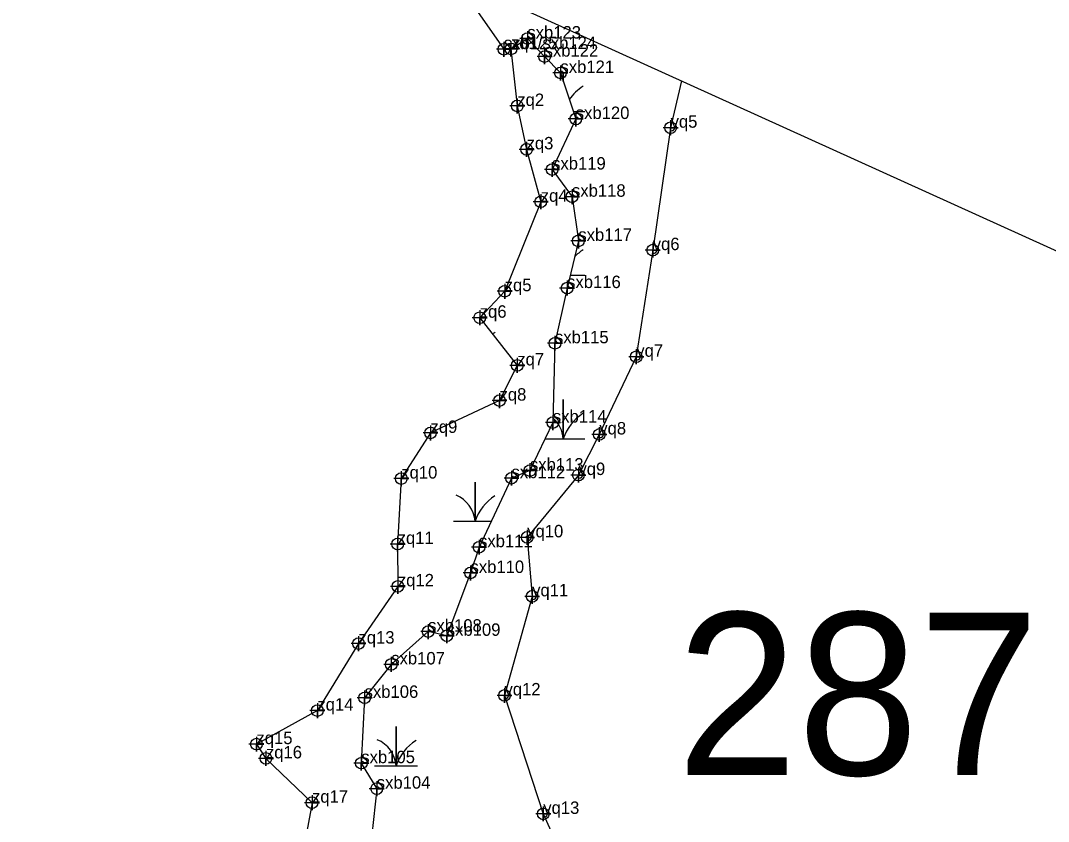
# Model space of a CAD drawing. Extents: x 2071991 to 2268989, y 436479 to 469629.
# Drawn here: x 2246731.7 to 2247144.8, y 440044.6 to 440366.8 of the extents above; entities that cross this region are included whole.
import ezdxf

# ---------------------------------------------------------------- set-up
doc = ezdxf.new("R2010")
doc.units = 0
for name, color, linetype in [('approx_PSA', 7, 'Continuous'), ('Default', 7, 'Continuous'), ('Exist Environmental Wetland Boundary', 7, 'Continuous'), ('Exist Environmental Wetland Boundary Cogo Comment', 7, 'Continuous'), ('Exist Environmental Wetland Boundary Cogo Point CELL', 7, 'Continuous'), ('Exist Hydro Jurisdictional Stream or Body of Water NEU Mitigable', 7, 'Continuous'), ('Exist Hydro Jurisdictional Stream or Body of Water NEU Mitigable Cogo Comment', 7, 'Continuous'), ('Exist Hydro Jurisdictional Stream or Body of Water NEU Mitigable Cogo Point CELL', 7, 'Continuous'), ('Exist Hydro Swamp or Marsh', 7, 'Continuous')]:
    doc.layers.add(name, color=color, linetype=linetype)

msp = doc.modelspace()

# ---------------------------------------------------------------- linework, layer by layer
at = {"layer": 'approx_PSA'}
msp.add_line((2245698.16, 440932.68), (2248718.76, 439560.51), dxfattribs=at)
at = {"layer": 'Exist Environmental Wetland Boundary'}
for points in [[(2246928.79, 440355.34), (2246931.31, 440332.4), (2246935.05, 440314.95), (2246940.75, 440293.86), (2246926.26, 440257.88), (2246916.23, 440247.23), (2246931.31, 440228.04), (2246924.18, 440213.88), (2246896.44, 440200.88), (2246884.69, 440182.53), (2246883.24, 440156.21), (2246883.32, 440139.17), (2246867.49, 440116.15), (2246850.97, 440089.2), (2246826.48, 440075.71), (2246830.3, 440069.98), (2246848.82, 440052.16), (2246844.8, 440030.56), (2246825.7, 440005.83), (2246810.8, 439984.52), (2246831.96, 439994.76), (2246860.23, 440006.28), (2246886.69, 440018.82)], [(2246997.35, 440342.49), (2246992.93, 440323.66), (2246985.76, 440274.42), (2246979.14, 440231.52), (2246964.27, 440200.27), (2246955.89, 440183.95), (2246935.3, 440158.89), (2246937.29, 440135.16), (2246926.18, 440095.31), (2246941.76, 440047.66), (2246958.27, 440011), (2246982.43, 439986.07), (2247003.93, 439973.25), (2247036.07, 439981.26), (2247073.81, 440012.79), (2247077.1, 439988.66), (2247052.26, 439975.5), (2247048.31, 439961.13), (2247042.94, 439914.04), (2247054.18, 439886.44), (2247070.61, 439852.85), (2247079.01, 439826.66), (2247090.8, 439809.83), (2247124.2, 439775.11)]]:
    msp.add_lwpolyline(points, dxfattribs=at)
at = {"layer": 'Exist Environmental Wetland Boundary Cogo Point CELL'}
for points in [[(2246928.79, 440358.34), (2246928.79, 440352.34), (2246928.79, 440355.34), (2246931.79, 440355.34), (2246925.79, 440355.34)], [(2246931.31, 440335.4), (2246931.31, 440329.4), (2246931.31, 440332.4), (2246934.31, 440332.4), (2246928.31, 440332.4)], [(2246992.93, 440326.66), (2246992.93, 440320.66), (2246992.93, 440323.66), (2246995.93, 440323.66), (2246989.93, 440323.66)], [(2246935.05, 440317.95), (2246935.05, 440311.95), (2246935.05, 440314.95), (2246938.05, 440314.95), (2246932.05, 440314.95)], [(2246940.75, 440296.86), (2246940.75, 440290.86), (2246940.75, 440293.86), (2246943.75, 440293.86), (2246937.75, 440293.86)], [(2246985.76, 440277.42), (2246985.76, 440271.42), (2246985.76, 440274.42), (2246988.76, 440274.42), (2246982.76, 440274.42)], [(2246926.26, 440260.88), (2246926.26, 440254.88), (2246926.26, 440257.88), (2246929.26, 440257.88), (2246923.26, 440257.88)], [(2246916.23, 440250.23), (2246916.23, 440244.23), (2246916.23, 440247.23), (2246919.23, 440247.23), (2246913.23, 440247.23)], [(2246979.14, 440234.52), (2246979.14, 440228.52), (2246979.14, 440231.52), (2246982.14, 440231.52), (2246976.14, 440231.52)], [(2246931.31, 440231.04), (2246931.31, 440225.04), (2246931.31, 440228.04), (2246934.31, 440228.04), (2246928.31, 440228.04)], [(2246924.18, 440216.88), (2246924.18, 440210.88), (2246924.18, 440213.88), (2246927.18, 440213.88), (2246921.18, 440213.88)], [(2246896.44, 440203.88), (2246896.44, 440197.88), (2246896.44, 440200.88), (2246899.44, 440200.88), (2246893.44, 440200.88)], [(2246964.27, 440203.27), (2246964.27, 440197.27), (2246964.27, 440200.27), (2246967.27, 440200.27), (2246961.27, 440200.27)], [(2246955.89, 440186.95), (2246955.89, 440180.95), (2246955.89, 440183.95), (2246958.89, 440183.95), (2246952.89, 440183.95)], [(2246884.69, 440185.53), (2246884.69, 440179.53), (2246884.69, 440182.53), (2246887.69, 440182.53), (2246881.69, 440182.53)], [(2246935.3, 440161.89), (2246935.3, 440155.89), (2246935.3, 440158.89), (2246938.3, 440158.89), (2246932.3, 440158.89)], [(2246883.24, 440159.21), (2246883.24, 440153.21), (2246883.24, 440156.21), (2246886.24, 440156.21), (2246880.24, 440156.21)], [(2246883.32, 440142.17), (2246883.32, 440136.17), (2246883.32, 440139.17), (2246886.32, 440139.17), (2246880.32, 440139.17)], [(2246937.29, 440138.16), (2246937.29, 440132.16), (2246937.29, 440135.16), (2246940.29, 440135.16), (2246934.29, 440135.16)], [(2246867.49, 440119.15), (2246867.49, 440113.15), (2246867.49, 440116.15), (2246870.49, 440116.15), (2246864.49, 440116.15)], [(2246926.18, 440098.31), (2246926.18, 440092.31), (2246926.18, 440095.31), (2246929.18, 440095.31), (2246923.18, 440095.31)], [(2246850.97, 440092.2), (2246850.97, 440086.2), (2246850.97, 440089.2), (2246853.97, 440089.2), (2246847.97, 440089.2)], [(2246826.48, 440078.71), (2246826.48, 440072.71), (2246826.48, 440075.71), (2246829.48, 440075.71), (2246823.48, 440075.71)], [(2246830.3, 440072.98), (2246830.3, 440066.98), (2246830.3, 440069.98), (2246833.3, 440069.98), (2246827.3, 440069.98)], [(2246848.82, 440055.16), (2246848.82, 440049.16), (2246848.82, 440052.16), (2246851.82, 440052.16), (2246845.82, 440052.16)], [(2246941.76, 440050.66), (2246941.76, 440044.66), (2246941.76, 440047.66), (2246944.76, 440047.66), (2246938.76, 440047.66)]]:
    msp.add_lwpolyline(points, dxfattribs=at)
for centre in [(2246928.79, 440355.34), (2246931.31, 440332.4), (2246992.93, 440323.66), (2246935.05, 440314.95), (2246940.75, 440293.86), (2246985.76, 440274.42), (2246926.26, 440257.88), (2246916.23, 440247.23), (2246979.14, 440231.52), (2246931.31, 440228.04), (2246924.18, 440213.88), (2246896.44, 440200.88), (2246964.27, 440200.27), (2246955.89, 440183.95), (2246884.69, 440182.53), (2246935.3, 440158.89), (2246883.24, 440156.21), (2246883.32, 440139.17), (2246937.29, 440135.16), (2246867.49, 440116.15), (2246926.18, 440095.31), (2246850.97, 440089.2), (2246826.48, 440075.71), (2246830.3, 440069.98), (2246848.82, 440052.16), (2246941.76, 440047.66)]:
    msp.add_circle(centre, 2.34, dxfattribs=at)
at = {"layer": 'Exist Hydro Jurisdictional Stream or Body of Water NEU Mitigable'}
msp.add_lwpolyline([(2246906.01, 440383.99), (2246925.93, 440355.21), (2246928.79, 440355.34), (2246935.37, 440359.53), (2246942.3, 440352.25), (2246948.67, 440345.68), (2246954.83, 440327.16), (2246945.31, 440306.83), (2246953.31, 440295.9), (2246955.86, 440278.13), (2246951.35, 440259.15), (2246946.47, 440236.95), (2246945.62, 440205.06), (2246936.41, 440185.75), (2246929, 440182.68), (2246915.96, 440154.93), (2246912.52, 440144.56), (2246902.99, 440119.28), (2246895.49, 440120.97), (2246880.67, 440107.77), (2246869.96, 440094.33), (2246868.63, 440068.05), (2246874.85, 440057.79), (2246872.88, 440039.29)], dxfattribs=at)
at = {"layer": 'Exist Hydro Jurisdictional Stream or Body of Water NEU Mitigable Cogo Point CELL'}
for points in [[(2246935.37, 440362.53), (2246935.37, 440356.53), (2246935.37, 440359.53), (2246938.37, 440359.53), (2246932.37, 440359.53)], [(2246925.93, 440358.21), (2246925.93, 440352.21), (2246925.93, 440355.21), (2246928.93, 440355.21), (2246922.93, 440355.21)], [(2246942.3, 440355.25), (2246942.3, 440349.25), (2246942.3, 440352.25), (2246945.3, 440352.25), (2246939.3, 440352.25)], [(2246948.67, 440348.68), (2246948.67, 440342.68), (2246948.67, 440345.68), (2246951.67, 440345.68), (2246945.67, 440345.68)], [(2246954.83, 440330.16), (2246954.83, 440324.16), (2246954.83, 440327.16), (2246957.83, 440327.16), (2246951.83, 440327.16)], [(2246945.31, 440309.83), (2246945.31, 440303.83), (2246945.31, 440306.83), (2246948.31, 440306.83), (2246942.31, 440306.83)], [(2246953.31, 440298.9), (2246953.31, 440292.9), (2246953.31, 440295.9), (2246956.31, 440295.9), (2246950.31, 440295.9)], [(2246955.86, 440281.13), (2246955.86, 440275.13), (2246955.86, 440278.13), (2246958.86, 440278.13), (2246952.86, 440278.13)], [(2246951.35, 440262.15), (2246951.35, 440256.15), (2246951.35, 440259.15), (2246954.35, 440259.15), (2246948.35, 440259.15)], [(2246946.47, 440239.95), (2246946.47, 440233.95), (2246946.47, 440236.95), (2246949.47, 440236.95), (2246943.47, 440236.95)], [(2246945.62, 440208.06), (2246945.62, 440202.06), (2246945.62, 440205.06), (2246948.62, 440205.06), (2246942.62, 440205.06)], [(2246929, 440185.68), (2246929, 440179.68), (2246929, 440182.68), (2246932, 440182.68), (2246926, 440182.68)], [(2246936.41, 440188.75), (2246936.41, 440182.75), (2246936.41, 440185.75), (2246939.41, 440185.75), (2246933.41, 440185.75)], [(2246915.96, 440157.93), (2246915.96, 440151.93), (2246915.96, 440154.93), (2246918.96, 440154.93), (2246912.96, 440154.93)], [(2246912.52, 440147.56), (2246912.52, 440141.56), (2246912.52, 440144.56), (2246915.52, 440144.56), (2246909.52, 440144.56)], [(2246895.49, 440123.97), (2246895.49, 440117.97), (2246895.49, 440120.97), (2246898.49, 440120.97), (2246892.49, 440120.97)], [(2246902.99, 440122.28), (2246902.99, 440116.28), (2246902.99, 440119.28), (2246905.99, 440119.28), (2246899.99, 440119.28)], [(2246880.67, 440110.77), (2246880.67, 440104.77), (2246880.67, 440107.77), (2246883.67, 440107.77), (2246877.67, 440107.77)], [(2246869.96, 440097.33), (2246869.96, 440091.33), (2246869.96, 440094.33), (2246872.96, 440094.33), (2246866.96, 440094.33)], [(2246868.63, 440071.05), (2246868.63, 440065.05), (2246868.63, 440068.05), (2246871.63, 440068.05), (2246865.63, 440068.05)], [(2246874.85, 440060.79), (2246874.85, 440054.79), (2246874.85, 440057.79), (2246877.85, 440057.79), (2246871.85, 440057.79)]]:
    msp.add_lwpolyline(points, dxfattribs=at)
for centre in [(2246935.37, 440359.53), (2246925.93, 440355.21), (2246942.3, 440352.25), (2246948.67, 440345.68), (2246954.83, 440327.16), (2246945.31, 440306.83), (2246953.31, 440295.9), (2246955.86, 440278.13), (2246951.35, 440259.15), (2246946.47, 440236.95), (2246945.62, 440205.06), (2246936.41, 440185.75), (2246929, 440182.68), (2246915.96, 440154.93), (2246912.52, 440144.56), (2246895.49, 440120.97), (2246902.99, 440119.28), (2246880.67, 440107.77), (2246869.96, 440094.33), (2246868.63, 440068.05), (2246874.85, 440057.79)]:
    msp.add_circle(centre, 2.34, dxfattribs=at)
at = {"layer": 'Exist Hydro Swamp or Marsh'}
for p, q in [((2246953.85, 440330.12), (2246958.41, 440330.12)), ((2246952.58, 440264.34), (2246958.41, 440264.34))]:
    msp.add_line(p, q, dxfattribs=at)
for points in [[(2246949.81, 440342.27), (2246949.81, 440345.9), (2246949.81, 440342.27)], [(2246942.52, 440198.56), (2246949.81, 440198.56), (2246949.81, 440214.34), (2246949.81, 440198.56), (2246958.41, 440198.56)], [(2246905.74, 440165.36), (2246914.34, 440165.36), (2246914.34, 440181.14), (2246914.34, 440165.36), (2246920.86, 440165.36)], [(2246874, 440067), (2246882.61, 440067), (2246882.61, 440082.78), (2246882.61, 440067), (2246891.21, 440067)]]:
    msp.add_lwpolyline(points, dxfattribs=at)
for centre, radius, start, end in [((2246968.05, 440324.06), 19.22, 122.1274, 145.3821), ((2246968.05, 440258.28), 19.22, 122.1274, 135.4723), ((2246932.58, 440225.08), 19.22, 122.1274, 125.7017), ((2246937.54, 440197.67), 12.3, 4.1403, 48.6182), ((2246968.05, 440192.5), 19.22, 122.1274, 161.6222), ((2246902.07, 440164.47), 12.3, 4.1403, 67.535), ((2246932.58, 440159.29), 19.22, 122.1274, 161.6222), ((2246870.34, 440066.11), 12.3, 4.1403, 67.535), ((2246900.85, 440060.94), 19.22, 122.1274, 161.6222)]:
    msp.add_arc(centre, radius, start, end, dxfattribs=at)

# ---------------------------------------------------------------- texts
at = {"layer": 'Default'}
msp.add_text('287', height=65.34, dxfattribs=at).set_placement((2246995.37, 440063.3))
at = {"layer": 'Exist Environmental Wetland Boundary Cogo Comment'}
for s, p in [('zq2', (2246931.31, 440332.4)), ('yq5', (2246992.93, 440323.66)), ('zq3', (2246935.05, 440314.95)), ('zq4', (2246940.75, 440293.86)), ('yq6', (2246985.76, 440274.42)), ('zq5', (2246926.26, 440257.88)), ('zq6', (2246916.23, 440247.23)), ('yq7', (2246979.14, 440231.52)), ('zq7', (2246931.31, 440228.04)), ('zq8', (2246924.18, 440213.88)), ('zq9', (2246896.44, 440200.88)), ('yq8', (2246964.27, 440200.27)), ('zq10', (2246884.69, 440182.53)), ('yq9', (2246955.89, 440183.95)), ('zq11', (2246883.24, 440156.21)), ('yq10', (2246935.3, 440158.89)), ('zq12', (2246883.32, 440139.17)), ('yq11', (2246937.29, 440135.16)), ('zq13', (2246867.49, 440116.15)), ('yq12', (2246926.18, 440095.31)), ('zq14', (2246850.97, 440089.2)), ('zq15', (2246826.48, 440075.71)), ('zq16', (2246830.3, 440069.98)), ('zq17', (2246848.82, 440052.16)), ('yq13', (2246941.76, 440047.66))]:
    msp.add_text(s, height=5, dxfattribs=at).set_placement(p)
at = {"layer": 'Exist Hydro Jurisdictional Stream or Body of Water NEU Mitigable Cogo Comment'}
for s, p in [('sxb123', (2246935.37, 440359.53)), ('sxb125', (2246925.93, 440355.21)), ('zq1/sxb124', (2246928.79, 440355.34)), ('sxb122', (2246942.3, 440352.25)), ('sxb121', (2246948.67, 440345.68)), ('sxb120', (2246954.83, 440327.16)), ('sxb119', (2246945.31, 440306.83)), ('sxb118', (2246953.31, 440295.9)), ('sxb117', (2246955.86, 440278.13)), ('sxb116', (2246951.35, 440259.15)), ('sxb115', (2246946.47, 440236.95)), ('sxb114', (2246945.62, 440205.06)), ('sxb113', (2246936.41, 440185.75)), ('sxb112', (2246929, 440182.68)), ('sxb111', (2246915.96, 440154.93)), ('sxb110', (2246912.52, 440144.56)), ('sxb108', (2246895.49, 440120.97)), ('sxb109', (2246902.99, 440119.28)), ('sxb107', (2246880.67, 440107.77)), ('sxb106', (2246869.96, 440094.33)), ('sxb105', (2246868.63, 440068.05)), ('sxb104', (2246874.85, 440057.79))]:
    msp.add_text(s, height=5, dxfattribs=at).set_placement(p)

doc.saveas('drawing.dxf')
